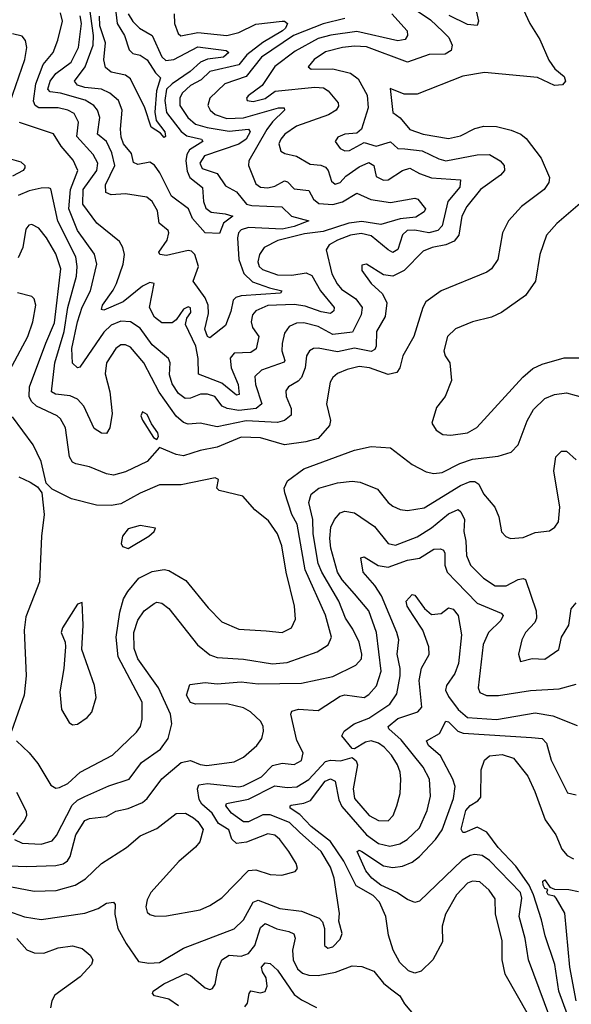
# Model space of a CAD drawing. Extents: x 1678431 to 1860718, y 384618 to 522882.
# Tile 289 of 473: x 1750865 to 1753155, y 504120 to 508211. Entities that reach past the tile are written whole.
import ezdxf

# ---------------------------------------------------------------- set-up
doc = ezdxf.new("R2010")
doc.units = 0

msp = doc.modelspace()

# ---------------------------------------------------------------- linework, layer by layer
at = {"layer": '0CON10XD'}
for points in [[(1751257.5, 508302.5), (1751270.5, 508195), (1751300, 508145), (1751319.6, 508085), (1751335, 508071), (1751365, 508063), (1751395, 508044.2), (1751429.6, 507989.6), (1751449.9, 507969.9), (1751432.8, 507915), (1751426.9, 507826.9), (1751431.9, 507791.9), (1751467.3, 507745), (1751470, 507725), (1751465, 507721.2), (1751449.2, 507739.3), (1751410.8, 507765), (1751384.8, 507844.8), (1751325.4, 507965.4), (1751305, 507980), (1751245, 507993.1), (1751221.7, 508011.8), (1751214.4, 508044.4), (1751221.7, 508115), (1751197.5, 508185), (1751196.3, 508225)], [(1752937.5, 508295), (1752982.7, 508195), (1753025, 508129.2), (1753062.1, 508042.1), (1753087.2, 508007.2), (1753125.6, 507975), (1753130.8, 507955), (1753119.4, 507940.6), (1753085, 507937.8), (1753015, 507971.1), (1752795, 507991.2), (1752705, 507976.2), (1752515, 507901.2), (1752461.2, 507901.2), (1752403.3, 507925), (1752414.5, 507825), (1752445, 507802.5), (1752485.6, 507755), (1752540.8, 507735), (1752645, 507716.9), (1752695, 507727.8), (1752755, 507758.8), (1752791.9, 507768.1), (1752845, 507767.7), (1752905, 507752.3), (1752945.9, 507735.9), (1752967.9, 507717.9), (1753030, 507635), (1753064.4, 507555.6), (1753061.5, 507535), (1753043.3, 507505), (1752948.9, 507435), (1752894.4, 507375), (1752870, 507325), (1752850.4, 507215), (1752823.5, 507176.5), (1752805, 507161.5), (1752615, 507084.4), (1752551.9, 507038.1), (1752538.8, 507015), (1752501.5, 506895), (1752456.5, 506815), (1752443.9, 506765), (1752430.9, 506745), (1752395, 506737.4), (1752317.1, 506765), (1752275, 506770.2), (1752225, 506757.8), (1752185, 506740.6), (1752165.4, 506725), (1752154.6, 506705), (1752138.8, 506615), (1752155.4, 506545.4), (1752151.8, 506525), (1752105, 506471.2), (1752052.5, 506457.5), (1751965, 506445.3), (1751865, 506474.3), (1751785, 506477), (1751685, 506434.3), (1751615, 506421.2), (1751545, 506399.6), (1751515, 506404.6), (1751445, 506433.3), (1751394.7, 506375.3), (1751305, 506332.2), (1751255, 506318.9), (1751225, 506323.6), (1751155, 506352.9), (1751098.8, 506365), (1751085, 506373.3), (1751072.5, 506395), (1751055.3, 506515), (1751035, 506552.9), (1751020.8, 506565), (1750935, 506605.3), (1750914.5, 506624.5), (1750904.7, 506645), (1750906.4, 506685), (1750973.1, 506866.9), (1751009.1, 506950.9), (1751036.3, 507176.3), (1751015, 507238.5), (1750976.7, 507305), (1750944.4, 507345), (1750915, 507360.6), (1750903, 507357), (1750890, 507340), (1750877.8, 507265), (1750858.2, 507221.8)], [(1751536.1, 507746.1), (1751558.8, 507728.8), (1751620.6, 507715), (1751625.7, 507705), (1751570.3, 507669.7), (1751559, 507651), (1751555.1, 507624.9), (1751561, 507581), (1751571.7, 507555), (1751624, 507514), (1751628.4, 507455), (1751637.9, 507427.9), (1751660.8, 507410.9), (1751718.8, 507405), (1751749.4, 507395), (1751710.8, 507365), (1751695, 507323.3), (1751635, 507325.4), (1751583.1, 507385), (1751566, 507425), (1751495, 507477.5), (1751446.6, 507575), (1751425, 507606.3), (1751405, 507619.5), (1751355, 507609.3), (1751337.5, 507617.5), (1751329.5, 507655), (1751296.6, 507695), (1751286.8, 507723.2), (1751283.7, 507756.3), (1751291.1, 507835), (1751275.5, 507875), (1751239.6, 507905), (1751205, 507922.9), (1751135, 507929.1), (1751105, 507938.8), (1751093.4, 507955), (1751137.3, 508015), (1751170.9, 508105), (1751171.4, 508145), (1751154.5, 508265)], [(1752409.8, 508235), (1752474, 508165), (1752475.4, 508145), (1752465, 508129.1), (1752435, 508123.2), (1752265, 508161.7), (1752156.9, 508146.9), (1752105, 508132.5), (1752009.4, 508080.6), (1751925, 508016.8), (1751871.9, 507938.1), (1751814.4, 507895), (1751807.1, 507885), (1751810, 507875), (1751835, 507871.4), (1751885, 507884.1), (1751926.5, 507913.5), (1752090.9, 507930.9), (1752127.1, 507927.1), (1752145.8, 507915.8), (1752187.3, 507865), (1752188.3, 507851.7), (1752179.1, 507835), (1752147.1, 507815), (1752015, 507768.2), (1751965.5, 507735), (1751948.7, 507715), (1751941.3, 507695), (1751949.4, 507665), (1751965.3, 507655.3), (1752015, 507643.7), (1752071, 507611), (1752115, 507606.1), (1752135, 507597.6), (1752146.4, 507585), (1752160.3, 507540.3), (1752175, 507528.2), (1752195, 507534.6), (1752219.7, 507560.3), (1752275, 507599.1), (1752315, 507617.8), (1752335.6, 507605.6), (1752345, 507559.1), (1752375, 507543.5), (1752395, 507545.3), (1752455, 507584.7), (1752485, 507594.7), (1752525, 507571.4), (1752575, 507554.3), (1752695.4, 507545.4), (1752691.9, 507515), (1752643.2, 507455), (1752619.8, 507355), (1752600.7, 507335), (1752564.1, 507325.9), (1752505, 507336.9), (1752474.5, 507335), (1752455, 507317.5), (1752435, 507256.2), (1752415, 507244.3), (1752395, 507254.3), (1752325, 507312.3), (1752283.2, 507323.2), (1752238.1, 507315), (1752184.5, 507295), (1752150.5, 507275), (1752137.8, 507255), (1752161.1, 507155), (1752183.1, 507113.1), (1752201.4, 507091.4), (1752260.8, 507050.8), (1752287.7, 507015), (1752283.3, 506985), (1752247.2, 506912.8), (1752165, 506903.2), (1752105, 506936.6), (1752045, 506951.9), (1752015, 506950.3), (1751984, 506936), (1751965, 506908.6), (1751954.8, 506865), (1751953.6, 506835), (1751966.3, 506795), (1751962.6, 506787.4), (1751869.1, 506755), (1751841.2, 506728.8), (1751843.5, 506695), (1751870.3, 506615), (1751847.5, 506595), (1751775, 506587.4), (1751726.2, 506596.2), (1751705.9, 506605.9), (1751675.2, 506645.2), (1751645, 506655.2), (1751616.2, 506655), (1751575, 506637.9), (1751552.4, 506637.6), (1751525, 506657.4), (1751498.3, 506698.3), (1751487, 506735), (1751490, 506785), (1751483.1, 506803.1), (1751415, 506860), (1751365, 506930), (1751325, 506956.3), (1751285, 506958.3), (1751245, 506942.2), (1751215, 506913.3), (1751115, 506767.1), (1751105, 506764.3), (1751084.2, 506784.2), (1751082.2, 506845), (1751104.9, 506955.1), (1751125, 507017.1), (1751159, 507085), (1751184.8, 507195), (1751176.2, 507236.2), (1751105, 507335.3), (1751069.5, 507425), (1751075.9, 507505), (1751106.3, 507585), (1751087, 507627), (1751037.5, 507685), (1751005, 507736.2), (1750865, 507784.4)], [(1752215, 508216.5), (1752125, 508193.8), (1752047.4, 508162.6), (1752002, 508145), (1751868.8, 508055), (1751805.1, 507974.9), (1751716.2, 507943.8), (1751654.6, 507885), (1751646.2, 507855), (1751656.2, 507835), (1751676.5, 507816.5), (1751725, 507800.4), (1751795, 507803.8), (1751940, 507845), (1751963.3, 507845), (1751964.4, 507835), (1751915, 507786.7), (1751891.9, 507755), (1751816.7, 507625), (1751814.6, 507605), (1751845, 507529.5), (1751864.8, 507514.8), (1751895, 507512), (1751925, 507519.1), (1751965, 507541), (1751977.1, 507537.1), (1752005, 507508.2), (1752065, 507500.7), (1752084.8, 507464.8), (1752107.7, 507447.7), (1752165, 507443), (1752205, 507454.8), (1752265, 507489.6), (1752323.5, 507463.5), (1752405, 507451.1), (1752505, 507469.3), (1752518.2, 507465), (1752550.5, 507425), (1752545, 507413.3), (1752509.5, 507390.5), (1752445, 507383.6), (1752365, 507360), (1752285, 507373.1), (1752231.8, 507365), (1752125, 507330.5), (1752048.3, 507321.7), (1751936.9, 507293.1), (1751880, 507265), (1751860.2, 507235), (1751854.3, 507205), (1751859.7, 507185), (1751872.9, 507172.9), (1751935, 507151), (1751995, 507149.7), (1752055, 507159.4), (1752078.7, 507148.7), (1752114.5, 507084.5), (1752170.7, 507015), (1752169, 507001), (1752155, 506990.8), (1752117.4, 506997.4), (1752050.4, 507020.4), (1752005, 507027.1), (1751895, 507023), (1751845, 507001.8), (1751831.9, 506985), (1751826.1, 506955), (1751831.9, 506931.9), (1751857.8, 506895), (1751846.8, 506843.2), (1751825, 506828.9), (1751755, 506825.3), (1751738.9, 506805), (1751743, 506765), (1751772.6, 506695), (1751775.7, 506654.3), (1751765, 506650.8), (1751705, 506700.7), (1751607.6, 506737.6), (1751606.3, 506803.7), (1751596.1, 506855), (1751553.8, 506945), (1751558.5, 506971.5), (1751575.3, 506995), (1751575, 507013.8), (1751565, 507017.3), (1751545, 507008.5), (1751515.4, 506964.6), (1751498.8, 506951.2), (1751455, 506951.2), (1751425, 506975.5), (1751404.1, 507015), (1751423.8, 507115), (1751405, 507118.5), (1751375.7, 507104.3), (1751295, 507038.5), (1751215, 507003.5), (1751205, 507006.2), (1751208.6, 507025), (1751253.4, 507086.6), (1751266.6, 507115), (1751294.7, 507195), (1751300.4, 507235), (1751294, 507264), (1751279.3, 507289.3), (1751185, 507365.5), (1751127.3, 507445), (1751129, 507505), (1751185.2, 507585), (1751189.6, 507615), (1751170.5, 507650.5), (1751102.5, 507725), (1751109.4, 507785), (1751090.7, 507820.7), (1751064.8, 507834.8), (1751025, 507844.8), (1750945, 507844), (1750929, 507855), (1750922.5, 507872.5), (1750931.8, 507945), (1750962.3, 508025), (1751003.6, 508075), (1751023.9, 508126.1), (1751043.3, 508205), (1751035, 508239.5)], [(1751506.1, 508235), (1751508.1, 508195), (1751523.8, 508153.8), (1751533.6, 508143.6), (1751605, 508158.1), (1751725, 508145.2), (1751775, 508158.3), (1751845, 508192.2), (1751955, 508204.8), (1751965, 508204.7), (1751976.5, 508195), (1751968.1, 508175), (1751956.1, 508165), (1751875, 508115.7), (1751808.5, 508065), (1751775, 508023), (1751655, 507995.2), (1751618.9, 507961.1), (1751575, 507937.5), (1751540, 507905), (1751530.2, 507885), (1751530.2, 507855), (1751563.2, 507805), (1751595, 507776.3), (1751643.3, 507763.4), (1751735, 507747.8), (1751815.7, 507755.7), (1751821.8, 507745), (1751805.5, 507715), (1751775, 507694.3), (1751632.7, 507645), (1751613, 507615), (1751622.4, 507592.4), (1751685, 507571.8), (1751720.2, 507520.3), (1751765, 507496), (1751806.8, 507445), (1751828.8, 507438.8), (1751953.2, 507433.2), (1751993.6, 507395), (1752066.2, 507375), (1752005, 507351), (1751955, 507340.4), (1751815, 507346.9), (1751785, 507338.4), (1751774, 507326), (1751769.6, 507305), (1751775.2, 507215), (1751795.8, 507155.8), (1751831.5, 507121.5), (1751902.7, 507097.3), (1751953.3, 507085), (1751948, 507075), (1751785, 507064.1), (1751762.6, 507057.4), (1751751.8, 507045), (1751742, 506998), (1751719.5, 506940.5), (1751655, 506888.8), (1751645, 506894.4), (1751634.2, 506925), (1751649.1, 506990.9), (1751647.1, 507025), (1751635.4, 507055.4), (1751585.4, 507125), (1751608, 507185), (1751591.8, 507235), (1751578.8, 507248.8), (1751565, 507251.8), (1751475, 507231), (1751447.1, 507235), (1751442.2, 507245), (1751477.5, 507295), (1751484.5, 507325), (1751481.9, 507335), (1751444.7, 507365), (1751436.8, 507416.8), (1751415, 507455.8), (1751393.2, 507473.2), (1751305, 507487.2), (1751245, 507482.7), (1751223.4, 507493.4), (1751221.9, 507525), (1751260.5, 507605), (1751248.1, 507658.1), (1751225.2, 507705), (1751187.9, 507735), (1751197.9, 507805), (1751187.8, 507835), (1751173.6, 507855), (1751136.7, 507876.6), (1751035, 507905.9), (1750991.4, 507911.4), (1750982.2, 507922.2), (1750992.2, 507955), (1751015, 507987.6), (1751079.3, 508035), (1751108.9, 508095), (1751122.1, 508195), (1751116.8, 508226.8)], [(1751315, 508235.5), (1751335, 508203.4), (1751363.1, 508175), (1751414.7, 508144.7), (1751455.9, 508055.9), (1751471.5, 508041.5), (1751505, 508045.9), (1751605, 508097.8), (1751722.4, 508082.4), (1751733.5, 508075), (1751711.5, 508055), (1751645, 508046.5), (1751615.4, 508034.6), (1751572.8, 507995), (1751497.7, 507945), (1751475, 507922.6), (1751467.6, 507875), (1751474.6, 507825), (1751536.1, 507746.1)], [(1752515, 508247.5), (1752570.2, 508210.2), (1752622.2, 508162.2), (1752647.2, 508137.2), (1752661.3, 508105), (1752656.6, 508083.4), (1752631.9, 508068.1), (1752565, 508066.8), (1752475, 508034.3), (1752305, 508097.7), (1752255, 508100.5), (1752205, 508094.8), (1752135, 508076.9), (1752088.2, 508045), (1752063.1, 508015), (1752074.7, 508004.7), (1752165, 508007), (1752239, 507989), (1752270, 507965), (1752307.5, 507897.5), (1752311.7, 507845), (1752284.2, 507755.8), (1752265, 507738.8), (1752215, 507734.7), (1752186.6, 507723.4), (1752174.4, 507705), (1752195, 507675.5), (1752215, 507666.1), (1752235, 507667.2), (1752295, 507700.4), (1752345, 507685.7), (1752405, 507702.9), (1752435, 507676.3), (1752464, 507674)], [(1752758.9, 508255), (1752770, 508205), (1752765, 508186.2), (1752725, 508190.9), (1752648.3, 508228.3)], [(1750824.2, 507865), (1750885.9, 508045), (1750895.3, 508095.3), (1750888.8, 508125), (1750875, 508143.1), (1750835, 508152.7)], [(1750780.8, 507645), (1750870.4, 507620.4), (1750886.2, 507605), (1750887.1, 507595), (1750879.6, 507585), (1750835, 507560.3)], [(1752464, 507674), (1752536.2, 507666.2), (1752605, 507632.9), (1752635, 507624.8), (1752765, 507650), (1752815, 507650.5), (1752860.6, 507625), (1752876.7, 507605), (1752878.6, 507585), (1752861.9, 507565), (1752778.1, 507505), (1752721.4, 507435), (1752700.9, 507395), (1752688.6, 507315), (1752668.8, 507291.2), (1752635, 507276.1), (1752577.5, 507265), (1752540.1, 507249.9), (1752460.7, 507169.3), (1752415, 507145.4), (1752375, 507150.5), (1752305, 507195.8), (1752285, 507191.2), (1752285, 507168.8), (1752325, 507114.4), (1752371.6, 507071.6), (1752390, 507035), (1752382.4, 506977.6), (1752346.4, 506915), (1752344.7, 506854.7), (1752339.9, 506840.1), (1752325, 506831.9), (1752255, 506845.8), (1752185, 506831.3), (1752104.1, 506845.9), (1752085, 506844.6), (1752068.1, 506835), (1752055.3, 506814.7), (1752050.6, 506765), (1752035.7, 506724.3), (1752021.4, 506708.6), (1751981.1, 506685), (1751970.7, 506669.3), (1751971.5, 506645), (1751992.8, 506595), (1751992.1, 506567.9), (1751964.5, 506545.5), (1751935, 506538), (1751805, 506543.8), (1751685, 506519), (1751615, 506534.7), (1751565, 506530.8), (1751545, 506537.6), (1751514.3, 506564.3), (1751444, 506664), (1751380, 506785), (1751325, 506850), (1751305, 506859.6), (1751285, 506859.6), (1751265, 506844.4), (1751225.9, 506785), (1751219.8, 506739.7), (1751239.6, 506665), (1751248.8, 506575), (1751240, 506515), (1751225, 506491.9), (1751205, 506492.9), (1751175, 506512.5), (1751131.7, 506605), (1751105, 506634.8), (1751075, 506648.4), (1751014.2, 506655), (1750997.7, 506665), (1751010.5, 506785), (1751049.3, 506915), (1751064.4, 507015.6), (1751100.6, 507145), (1751103.8, 507185), (1751098.5, 507225), (1751023.6, 507373.6), (1750995, 507507.8), (1750985, 507512.9), (1750955, 507511), (1750905, 507500.4), (1750859, 507481)], [(1753201.9, 507455), (1753095, 507363.5), (1753051.8, 507315), (1753024.6, 507235), (1753006.9, 507125), (1752965.5, 507065), (1752865.7, 506995), (1752823.8, 506975), (1752745, 506955.4), (1752675, 506926.4), (1752641.5, 506895), (1752626.7, 506835), (1752631.1, 506815), (1752650.6, 506785), (1752657.7, 506712.3), (1752632.2, 506645), (1752595, 506600), (1752575.7, 506535), (1752594.3, 506505), (1752622.5, 506487.5), (1752655, 506484.5)], [(1750823.7, 506755), (1750899.4, 506895), (1750920, 506955), (1750932.5, 507025), (1750925, 507051.2), (1750915, 507060.8), (1750855.5, 507075.5)], [(1752655, 506484.5), (1752725, 506494.6), (1752762.8, 506517.2), (1752954.2, 506725.8), (1752995, 506761.8), (1753035, 506780.4), (1753125, 506806.4), (1753195, 506805.4)], [(1750844.2, 504805), (1750875, 504790.4), (1750955, 504785.3), (1751000.3, 504799.7), (1751018.1, 504821.9), (1751082.4, 504947.6), (1751105, 504968.1), (1751135, 504983), (1751235, 505028.6), (1751320.3, 505055), (1751371.5, 505125), (1751449.7, 505180.3), (1751481.6, 505225), (1751496.7, 505285), (1751491.6, 505325), (1751441.7, 505435), (1751356.2, 505555), (1751341, 505599), (1751339.1, 505665), (1751355, 505715.6), (1751382.3, 505755), (1751423.9, 505786.1), (1751435, 505790.7), (1751455, 505787.2), (1751485, 505765.3), (1751604, 505614), (1751655, 505571.6), (1751685, 505561.4), (1751795, 505554.4), (1751914.7, 505535.3), (1751975, 505539.7), (1752100, 505585), (1752146.3, 505613.7), (1752159.6, 505645), (1752135, 505736.7), (1752050.5, 505925), (1752016.7, 506115), (1751995.5, 506155.5), (1751965.3, 506245), (1751963.4, 506265), (1751976.7, 506295), (1752045, 506345.2), (1752255, 506421.8), (1752325, 506437.5), (1752405, 506432.5), (1752495, 506363.3), (1752552.6, 506332.6), (1752585, 506325.3), (1752619.6, 506329.6), (1752692.3, 506367.7), (1752744.5, 506385.5), (1752851.8, 506398.2), (1752905.3, 506414.7), (1752935.3, 506444.7), (1752972.5, 506545), (1752999, 506591), (1753045, 506636.8), (1753085.9, 506654.1), (1753135, 506660.7), (1753215, 506638.8)], [(1751435, 506466.7), (1751440.8, 506479.2), (1751438.9, 506495), (1751412.1, 506532.1), (1751395, 506570), (1751375, 506581.2), (1751368, 506565), (1751375, 506546.7), (1751420.8, 506475), (1751435, 506466.7)], [(1750851.4, 505215), (1750905, 505164.5), (1750940.6, 505120.6), (1750995, 505030.8), (1751015, 505018.1), (1751030.6, 505020.6), (1751065, 505038.1), (1751115.6, 505085), (1751250.9, 505155), (1751349.5, 505250.5), (1751366.9, 505275), (1751373.5, 505305), (1751373.6, 505375), (1751274.1, 505564.1), (1751265.2, 505645), (1751280.3, 505749.7), (1751296.3, 505805), (1751314.1, 505835.9), (1751359.8, 505890.2), (1751415, 505918.4), (1751465, 505926.2), (1751485, 505923.1), (1751555, 505880.8), (1751647, 505767), (1751705, 505708.9), (1751775, 505678.5), (1751888.1, 505671.9), (1751954.5, 505665.5), (1751994.2, 505685), (1752010.2, 505719.8), (1752006.7, 505775), (1751972, 505915), (1751953.9, 506025), (1751935, 506074.3), (1751898.8, 506128.8), (1751841.1, 506175), (1751791.2, 506231.2), (1751693.8, 506255), (1751684, 506265), (1751690.5, 506300.5), (1751677, 506307), (1751535, 506277.8), (1751445, 506278.8), (1751366, 506244), (1751285, 506199.3), (1751245, 506192.3), (1751184.4, 506194.4), (1751080.9, 506220.9), (1751000.6, 506260.6), (1750975.5, 506285.5), (1750953.9, 506375), (1750921.8, 506445), (1750835, 506561.2)], [(1750785, 504696.6), (1750895, 504692.3), (1751015, 504697.5), (1751045.8, 504704.2), (1751063.1, 504716.9), (1751074.2, 504735), (1751098.1, 504825), (1751135, 504883.8), (1751155, 504892), (1751225, 504900.4), (1751265, 504922.5), (1751315, 504933.5), (1751375, 504959.3), (1751394.8, 504975.2), (1751455, 505057.3), (1751535, 505125.3), (1751575, 505133.8), (1751615, 505116.8), (1751642.4, 505112.4), (1751755, 505127.8), (1751795, 505147.7), (1751849.1, 505195), (1751870.4, 505225), (1751877.1, 505255), (1751876.2, 505275), (1751866.1, 505295), (1751823.9, 505335), (1751795, 505352), (1751725, 505368.4), (1751595, 505367.3), (1751575, 505373.8), (1751557.8, 505405), (1751571.7, 505448.3), (1751635, 505457.9), (1751685, 505451.2), (1751785, 505459.7), (1751855, 505451.9), (1752035, 505454.7), (1752165, 505481.9), (1752261.1, 505528.9), (1752283.8, 505555), (1752285.3, 505575), (1752274.3, 505625), (1752248.6, 505678.6), (1752218.3, 505725), (1752190.8, 505795), (1752119, 505915), (1752105, 505951.9), (1752083.5, 506075), (1752082.4, 506135), (1752065.2, 506205), (1752075, 506239.5), (1752106.7, 506265), (1752185, 506287.1), (1752245, 506293.2), (1752279.2, 506289.2), (1752350.1, 506260.1), (1752395, 506205.7), (1752415, 506190), (1752445, 506175.5), (1752475, 506171.8), (1752545, 506183.1), (1752695, 506276), (1752735, 506292.9), (1752755, 506292.9), (1752771, 506281), (1752791.1, 506241.1), (1752837.5, 506185), (1752854.4, 506145), (1752865, 506083.8), (1752883.6, 506063.6), (1752902.5, 506055), (1752955, 506060), (1753005, 506080.8), (1753065, 506088), (1753087, 506103), (1753102, 506125), (1753107.8, 506185), (1753083.3, 506336.7), (1753090.8, 506395), (1753115, 506418.8), (1753135, 506418.8), (1753175, 506382.9)], [(1750861.7, 506311.7), (1750909.1, 506289.1), (1750939.5, 506269.5), (1750957.5, 506245), (1750967.1, 506155), (1750955.4, 506065), (1750947.5, 505875), (1750890, 505730), (1750884.1, 505675), (1750892.3, 505485), (1750883.9, 505405), (1750830.6, 505255)], [(1750765, 504620.4), (1750925, 504590.6), (1751016.6, 504593.4), (1751095.6, 504615), (1751138.5, 504641.5), (1751204.7, 504705.3), (1751308.1, 504771.9), (1751365, 504819.6), (1751435, 504850), (1751515, 504912.9), (1751554.2, 504914.2), (1751586.2, 504895), (1751605, 504880), (1751626.8, 504846.8), (1751612.5, 504795), (1751595, 504772.5), (1751526.5, 504713.5), (1751409.2, 504585), (1751393.8, 504555), (1751389.5, 504525), (1751395, 504502.5), (1751405, 504493.1), (1751427, 504487), (1751475, 504487.5), (1751615, 504513.4), (1751655, 504530.4), (1751705, 504562.2), (1751815, 504675.6), (1751845, 504678.7), (1751905, 504659.5), (1751953.2, 504656.8), (1752008.6, 504671.4), (1752018, 504685), (1752012.5, 504705), (1751981.9, 504755), (1751945, 504805.5), (1751925, 504822.3), (1751895, 504829.2), (1751806.3, 504793.7), (1751765, 504788.8), (1751745.8, 504805.8), (1751733.3, 504845), (1751691, 504871), (1751663.6, 504915), (1751621.6, 504951.6), (1751610.9, 504970.9), (1751602.8, 505015), (1751608.4, 505031.6), (1751645, 505037.7), (1751775, 505024.4), (1751795, 505027.5), (1751869.3, 505065), (1751915, 505112.9), (1751955, 505122.4), (1752005, 505116.9), (1752035, 505132.5), (1752041.8, 505165), (1752016, 505216), (1751991.5, 505325), (1751995, 505337.5), (1752023.1, 505346.9), (1752105, 505341.1), (1752195, 505400), (1752215, 505406.5), (1752295, 505395.3), (1752315, 505406.8), (1752347.2, 505442.8), (1752366.5, 505505), (1752346.5, 505665), (1752315, 505754.5), (1752255, 505826.2), (1752203.7, 505883.7), (1752184.5, 505915), (1752157.3, 506015), (1752153.1, 506055), (1752157.4, 506102.6), (1752171.8, 506135), (1752195, 506162.7), (1752215, 506169.6), (1752255, 506162.1), (1752337.8, 506105), (1752395, 506034.6), (1752425, 506027.6), (1752515, 506061.8), (1752575, 506100.4), (1752645, 506158), (1752685, 506175.4), (1752696.8, 506166.8), (1752712.2, 506135), (1752708.9, 506085), (1752717.4, 506045), (1752720, 505985), (1752736.2, 505945), (1752790.5, 505890.5), (1752839.5, 505859.5), (1752885, 505859.4), (1752935, 505885.7), (1752955, 505889.1), (1752964.7, 505884.7), (1753009.1, 505755), (1753010.4, 505725), (1753004, 505706), (1752965.5, 505665), (1752949.4, 505635), (1752935.8, 505575), (1752945, 505544.2), (1752993.4, 505556.6), (1753045, 505554.6), (1753103.1, 505595), (1753114.3, 505645.7), (1753144.5, 505695), (1753155, 505763.3), (1753175, 505788.8)], [(1751315, 506014.5), (1751402, 506065), (1751423.8, 506085), (1751428.8, 506098.8), (1751365, 506109.5), (1751316, 506095), (1751292.2, 506065), (1751287.1, 506035), (1751292.1, 506022.1), (1751315, 506014.5)], [(1750815, 504508.8), (1750885, 504483.2), (1750955, 504472.1), (1751135, 504499.2), (1751191.2, 504518.8), (1751225, 504540), (1751254.5, 504544.5), (1751261.5, 504535), (1751260.5, 504495), (1751273.3, 504435), (1751307.3, 504372.7), (1751358.5, 504298.5), (1751401.1, 504291.1), (1751445, 504293.9), (1751545, 504353.6), (1751756, 504434), (1751795, 504471.5), (1751835, 504544.6), (1751855, 504552.4), (1751945, 504518.6), (1752035, 504506.9), (1752108.7, 504478.7), (1752122.7, 504462.7), (1752130.5, 504435), (1752130, 504365), (1752145, 504353.5), (1752165, 504358.5), (1752195, 504390.6), (1752204.4, 504415), (1752190, 504465), (1752192.7, 504497.3), (1752171.4, 504645), (1752155, 504690), (1752116.4, 504755), (1752026.2, 504835), (1751986, 504876), (1751905, 504908), (1751875, 504908), (1751815, 504879), (1751795, 504878.3), (1751744, 504915), (1751721.1, 504945), (1751723.6, 504955), (1751815, 504972), (1751925, 505028.3), (1751975, 505021), (1752015.9, 505024.1), (1752065, 505054.8), (1752135, 505128.8), (1752155, 505134), (1752197.7, 505132.3), (1752245, 505145.8), (1752261.6, 505131.6), (1752267.2, 505115), (1752249, 505015), (1752255.2, 504975), (1752316.2, 504905), (1752355, 504884.2), (1752395, 504882.1), (1752415.2, 504904.8), (1752430.9, 504945), (1752445.4, 504995.4), (1752447.3, 505055), (1752444.7, 505085), (1752433.6, 505115), (1752408.8, 505155), (1752378.4, 505188.4), (1752355, 505204.7), (1752325, 505214.7), (1752301.1, 505208.9), (1752255, 505181.4), (1752245, 505182.9), (1752203.1, 505235), (1752211.9, 505255), (1752253.3, 505285), (1752315, 505309.1), (1752402.5, 505367.5), (1752430.5, 505409.5), (1752445.2, 505484.8), (1752445.2, 505515.2), (1752432.7, 505575), (1752439.3, 505635), (1752431.1, 505665), (1752367.5, 505817.5), (1752339.9, 505859.9), (1752291.5, 505915), (1752282, 505975), (1752295, 505980), (1752353.9, 505943.9), (1752395, 505936.7), (1752475, 505965.5), (1752525, 505974), (1752585, 506010.7), (1752612.7, 506012.7), (1752625, 506006.4), (1752630.6, 505995), (1752630.9, 505945), (1752640.2, 505915), (1752677.3, 505877.3), (1752765, 505786.3), (1752864.3, 505745), (1752872.5, 505735), (1752863.1, 505715), (1752811.8, 505665), (1752789.2, 505615), (1752768.1, 505435), (1752775.6, 505415.6), (1752803.1, 505403.1), (1752853.7, 505403.7), (1752986.1, 505423.9), (1753105, 505431.3), (1753175, 505450.4)], [(1752977.9, 504075), (1752880.9, 504245), (1752868.7, 504305), (1752867.6, 504385), (1752840.6, 504495), (1752838.7, 504558.7), (1752814.5, 504595), (1752775, 504628.5), (1752745, 504631.5), (1752725, 504622.9), (1752678.2, 504575), (1752633.1, 504495), (1752618.8, 504445), (1752620.2, 504379.8), (1752580.6, 504305), (1752531.7, 504258.3), (1752505, 504250), (1752479.7, 504259.7), (1752444, 504294), (1752415.4, 504345.4), (1752396.9, 504406.9), (1752384.7, 504485), (1752359.2, 504545), (1752332.6, 504572.6), (1752261.8, 504611.8), (1752210.6, 504715), (1752156.1, 504796.1), (1752075, 504859.4), (1752028.8, 504908.8), (1751987.5, 504935), (1751987.5, 504945), (1751992.9, 504947.1), (1752045, 504955.6), (1752073, 504967), (1752133.3, 505046.7), (1752155, 505056.5), (1752175, 505047.1), (1752189.6, 504969.6), (1752202, 504942), (1752305, 504824.8), (1752355, 504788.9), (1752402.1, 504777.9), (1752443.2, 504786.8), (1752473.9, 504805), (1752525, 504853.3), (1752556.4, 504925), (1752570.5, 504985), (1752566.8, 505055), (1752540, 505105), (1752449, 505219), (1752397.8, 505265), (1752394.7, 505275), (1752435, 505307), (1752517.5, 505335), (1752535.3, 505354.7), (1752524.1, 505465.9), (1752533.5, 505516.5), (1752565, 505574), (1752564.1, 505605), (1752538.8, 505675), (1752499.2, 505735), (1752473.5, 505775), (1752470, 505795), (1752495, 505823.3), (1752505, 505820), (1752545.3, 505765.3), (1752575, 505740), (1752615, 505744.5), (1752645, 505768), (1752665, 505761.4), (1752685, 505735.7), (1752700, 505655), (1752686.6, 505536.6), (1752672, 505495), (1752636.5, 505445), (1752633.2, 505425), (1752645, 505398.4), (1752685.7, 505345), (1752725, 505312.4), (1752845, 505303.6), (1753005, 505331), (1753078.9, 505318.9), (1753179.1, 505279.1)], [(1751085, 505281.2), (1751105, 505283.8), (1751145, 505311.2), (1751165, 505333.3), (1751182, 505395), (1751176, 505445), (1751123.8, 505595), (1751129.2, 505695), (1751125, 505790), (1751105, 505782.5), (1751042.5, 505685), (1751037.5, 505665), (1751054.3, 505625), (1751056, 505605), (1751048.6, 505515), (1751032.1, 505417.9), (1751039.2, 505345), (1751070.5, 505290.5), (1751085, 505281.2)], [(1753066.3, 504066.3), (1752976.9, 504305), (1752963.8, 504393.8), (1752939.4, 504485), (1752949.3, 504560.7), (1752944.5, 504585), (1752815, 504718.4), (1752785, 504737.9), (1752755, 504742.5), (1752735, 504738), (1752701.5, 504718.5), (1752525, 504548.1), (1752505, 504543.5), (1752475, 504556.2), (1752430.4, 504585), (1752365, 504614.6), (1752327.1, 504645), (1752302.2, 504675), (1752266.9, 504755), (1752275, 504760.9), (1752285, 504755.8), (1752375, 504695.7), (1752415, 504688.4), (1752455, 504694.8), (1752495, 504711.4), (1752525, 504734.7), (1752591.1, 504805), (1752618.7, 504845), (1752666.1, 504975), (1752672.6, 505025), (1752663.4, 505055), (1752612.6, 505152.6), (1752562.5, 505195), (1752554.5, 505215), (1752608.2, 505245), (1752635, 505296.9), (1752645, 505293.8), (1752684.7, 505255), (1752706.9, 505246.9), (1752990.7, 505229.3)], [(1752990.7, 505229.3), (1753034.3, 505224.3), (1753052.5, 505205), (1753071.4, 505135), (1753139.1, 504999.1), (1753175, 504990.8)], [(1753154.3, 504035), (1753104.1, 504175), (1753087, 504285), (1753046.5, 504405), (1753031.5, 504471.5), (1752998.8, 504575), (1752979.9, 504615), (1752925, 504694.8), (1752851.5, 504771.5), (1752804.6, 504835), (1752765, 504856.8), (1752713.6, 504833.6), (1752704.6, 504834.6), (1752698.3, 504848.3), (1752717.9, 504925), (1752735, 504945.8), (1752766.7, 504965), (1752779.5, 504980.5), (1752781.4, 505095), (1752794.3, 505135), (1752815, 505152.7), (1752868.7, 505158.7), (1752915, 505142.5), (1752975, 505068), (1753003.2, 505005), (1753046.7, 504886.7), (1753091.3, 504825), (1753115.4, 504765), (1753138.7, 504738.7), (1753165, 504724.4)], [(1750852.3, 505002.3), (1750892.3, 504922.3), (1750893.2, 504905), (1750885.3, 504884.7), (1750837.1, 504825)], [(1753176, 504135), (1753149.8, 504275), (1753128.4, 504498.4), (1753091.8, 504561.8), (1753085, 504569.2), (1753059.2, 504575), (1753054.2, 504585.8), (1753057.5, 504597.5), (1753045, 504602), (1753038, 504615), (1753037.5, 504632.5), (1753045, 504637.5), (1753066.7, 504606.7), (1753085, 504598.8), (1753145, 504597.9), (1753185, 504589.5)], [(1751524.6, 504114.6), (1751485, 504141.4), (1751425, 504155.7), (1751416.9, 504165), (1751420, 504175), (1751463.3, 504205), (1751555, 504248.1), (1751575, 504239.6), (1751635, 504188.9), (1751655, 504182.2), (1751665, 504185.8), (1751676.6, 504203.4), (1751687.8, 504265), (1751704.5, 504305.5), (1751735, 504324.2), (1751785, 504320.8), (1751815, 504331.8), (1751841.6, 504365), (1751865, 504439.2), (1751885, 504456.2), (1751933.4, 504433.4), (1751983.2, 504423.2), (1752002.7, 504412.8), (1752008.9, 504395), (1751998.4, 504345), (1752000.4, 504305), (1752018.3, 504268.3), (1752039.6, 504249.6), (1752065, 504241.2), (1752105, 504239.5), (1752176.2, 504253.8), (1752245, 504280), (1752285, 504276.7), (1752335, 504257.5), (1752375, 504208), (1752404, 504185), (1752443.8, 504155), (1752462.7, 504122.7), (1752535.6, 504035.6)], [(1750853.7, 504393.7), (1750895, 504346.2), (1750924.7, 504334.7), (1750965, 504333.1), (1751025, 504355.3), (1751085, 504363.1), (1751125, 504351.8), (1751157.5, 504325), (1751168.9, 504305), (1751163.3, 504285), (1751116.2, 504235), (1751011.6, 504158.4), (1750998.8, 504135), (1750993.6, 504105)], [(1751800.1, 504109.9), (1751811.5, 504125), (1751817.5, 504165), (1751825, 504176.9), (1751865, 504168.5), (1751885, 504173.5), (1751892.9, 504195), (1751889.1, 504230.9), (1751873.8, 504255), (1751869.5, 504275), (1751885, 504293.1), (1751905, 504290), (1751935, 504261.8), (1752005, 504161.2), (1752035, 504138.2), (1752097.7, 504107.7)]]:
    msp.add_lwpolyline(points, dxfattribs=at)

doc.saveas('drawing.dxf')
